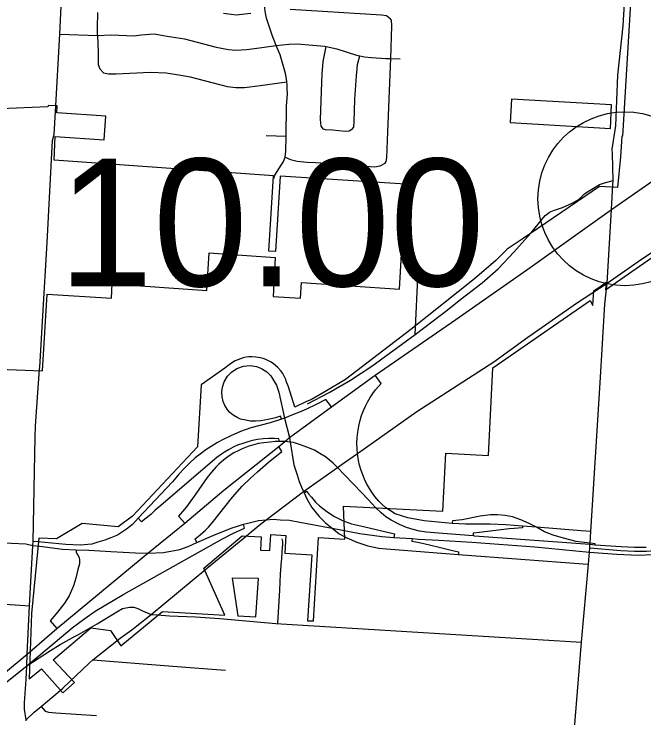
# Model space of a CAD drawing. Extents: x 1659811 to 1934326, y 644115 to 934867.
# Drawn here: x 1847836 to 1853271, y 727111 to 733185 of the extents above; entities that cross this region are included whole.
import ezdxf

# ---------------------------------------------------------------- set-up
doc = ezdxf.new("R2010")
doc.units = 0
for name, color, linetype in [('Default', 7, 'Continuous'), ('GM_X_City_Street', 7, 'Continuous'), ('GM_X_Corporation', 7, 'Continuous'), ('GM_X_County_Road', 7, 'Continuous'), ('GM_X_Interchange_Ramps', 7, 'Continuous'), ('GM_X_Interstate_Route', 7, 'Continuous'), ('GM_X_Township_Road', 7, 'Continuous')]:
    doc.layers.add(name, color=color, linetype=linetype)

msp = doc.modelspace()

# ---------------------------------------------------------------- linework, layer by layer
at = {"layer": 'Default'}
msp.add_circle((1853106.4, 731591.4), 750, dxfattribs=at)
at = {"layer": 'GM_X_City_Street'}
for points in [[(1852999.3, 731979), (1852998.2, 732019.1), (1853029, 732220.6), (1853046, 732657.8), (1853090.4, 733084.8), (1853117.4, 733522.5), (1853138.3, 733705.5), (1853148.7, 734008.6), (1853172.2, 734311.7), (1853187.9, 734609.6), (1853208.8, 734907.5), (1853224.5, 735208), (1853248, 735505.9), (1853269.9, 735806.4), (1853290.1, 736117.5), (1853291.2, 736137.1), (1853299.5, 736274.4)], [(1848192.1, 732344), (1848231.1, 733011), (1848261.3, 733683.7), (1848273.2, 733882.2)], [(1850078.8, 731766.1), (1850085.4, 731794), (1850106.1, 731827.6), (1850141.2, 731881), (1850157.8, 731908.7), (1850166.2, 731926.6), (1850174.8, 731950.9), (1850181.8, 732002.4), (1850184.5, 732130.6), (1850185.9, 732393.1), (1850194, 732495.2), (1850193, 732543.3), (1850191.7, 732577.3), (1850189, 732599.8), (1850188.3, 732605.5), (1850177.7, 732673.9), (1850130.9, 732833.2), (1850098.7, 732913), (1850062.4, 733003), (1850015.5, 733150.2), (1850006.4, 733194.5), (1850003.7, 733211), (1849999.3, 733238.8), (1850000.1, 733377)], [(1850219.2, 733228.1), (1851006.6, 733179.4), (1851048.5, 733172.5), (1851078, 733149.8)], [(1848556.9, 733000.8), (1848556, 733065.7), (1848558.6, 733199.6)], [(1849644.2, 733194.2), (1849708, 733184.8), (1849751.9, 733179.9), (1849878.3, 733193.3)], [(1851038.1, 731900.1), (1851046.4, 731914), (1851053, 731943.9), (1851059.7, 732170.2), (1851083.4, 732732.8), (1851085.8, 732800.9), (1851096, 733083.9), (1851091.7, 733133.5), (1851078, 733149.8)], [(1848231.1, 733011), (1848556.9, 733000.8), (1848673, 733005), (1848871.7, 732997.5), (1848931.5, 733005.9), (1849046, 733016), (1849157.1, 732994.1), (1849305.3, 732972.2), (1849580, 732898.9), (1849685.7, 732880.7), (1849749.6, 732875.3), (1849841.7, 732879.4), (1849954.1, 732895), (1850014.3, 732903.8), (1850098.7, 732913), (1850152.7, 732918.9), (1850206.9, 732925.7), (1850279, 732928.2), (1850414.8, 732917.3), (1850516.7, 732909.2), (1850528.3, 732906.5), (1850622.3, 732884.9), (1850791.2, 732831.2), (1850819.6, 732824.9), (1850861, 732815.7), (1850918.9, 732810.5), (1851042.8, 732801.8), (1851085.8, 732800.9), (1851168.8, 732799.2)], [(1848556.9, 733000.8), (1848562.8, 732860.2), (1848562.8, 732749.9), (1848576.3, 732712.8), (1848606.6, 732677.5), (1848652, 732670.7), (1848716, 732669), (1849014, 732684.2), (1849148.7, 732677.4), (1849275, 732658.9), (1849355.8, 732643.8), (1849675.1, 732560.2), (1849750.9, 732550.6), (1849822.9, 732551.1), (1849959.4, 732568.3), (1850189, 732599.8)], [(1850749.9, 732188.8), (1850727.7, 732175.2), (1850691.6, 732172), (1850583.7, 732182.3), (1850523.8, 732185.5), (1850505.9, 732191.9), (1850486.4, 732218.4), (1850479.6, 732274.7), (1850490.2, 732595.1), (1850495.8, 732671.1), (1850504, 732777.1), (1850528.3, 732906.5)], [(1850749.9, 732188.8), (1850768.4, 732210.4), (1850771.3, 732252.4), (1850777.4, 732450.7), (1850783.9, 732572.8), (1850789.6, 732652.9), (1850796.8, 732712.8), (1850799.6, 732750.9), (1850819.6, 732824.9)], [(1850010.5, 732138.3), (1850184.5, 732130.6)], [(1850174.8, 731950.9), (1850220.3, 731931.4), (1850280.1, 731916.2), (1850363.9, 731906.3), (1850437.9, 731904.8), (1850667.7, 731889.9), (1850833.5, 731876.4), (1850945.4, 731868), (1850993.6, 731875), (1851038.1, 731900.1)], [(1853003.4, 731713.1), (1853005.5, 731749), (1852999.3, 731979)], [(1852243.7, 731236.8), (1852298.6, 731298.2), (1852392.5, 731414.5), (1852419.3, 731448), (1852438.3, 731461.5), (1852457.3, 731474.9), (1852499.8, 731492.8), (1852569.1, 731517.4), (1852658.6, 731555.4), (1852712.2, 731588.9), (1852761.4, 731635.8), (1852821.8, 731673.9), (1852888.8, 731714.1), (1852931.3, 731729.8), (1853005.5, 731749)], [(1851296.2, 730419.7), (1851321.7, 730965.7), (1851314.4, 731005.7), (1851275.7, 731034.8), (1851232.1, 731039.6), (1851187.2, 731039.6)], [(1852430.3, 723735.9), (1852474.5, 725194.7), (1852642.7, 726665.1), (1852731.8, 727764.2), (1852791.9, 728436.8), (1852801.2, 728541.7), (1852804.3, 728577.7), (1852805.5, 728606.2), (1852806.3, 728618.1), (1852812.7, 728719.7), (1852894.1, 730003), (1852934.3, 730681.9), (1852947.5, 730811.1)], [(1848019.2, 729535.4), (1848021.2, 729630.2), (1848040.1, 729920.5), (1848056.5, 730118.4)], [(1847998.9, 728599.5), (1848000.6, 728632.6), (1848019.2, 729535.4)], [(1852804.3, 728577.7), (1853072.5, 728555.6), (1853189.7, 728549.5), (1853292.1, 728549.9), (1853495.7, 728566.8), (1853695.8, 728604.6), (1853889, 728664.3), (1854125.2, 728750.5), (1854261.6, 728789.2), (1854360, 728810.2), (1854461, 728826.2), (1854558.7, 728838), (1854573.7, 728838.2)], [(1849510.6, 728411.8), (1849840.3, 728682.1)], [(1847180.9, 727884.6), (1847189.5, 728024.6), (1847203.3, 728316.9), (1847212.4, 728357.4), (1847224.4, 728394.1), (1847238.2, 728425.4), (1847252.9, 728455.7), (1847274.9, 728486), (1847305.3, 728521.9), (1847339.3, 728551.3), (1847370.5, 728575.2), (1847406.4, 728595.4), (1847454.2, 728613.8), (1847487.2, 728623), (1847527.7, 728628.5), (1847564.4, 728631.3), (1847938.5, 728613.8), (1847998.9, 728599.5)], [(1850150.5, 728545.7), (1850155.2, 728609.5), (1850154.8, 728632.4), (1850149.9, 728657.6)], [(1847941, 727084.7), (1847939.1, 727093.4), (1847925.5, 727187.4), (1847925.5, 727240.5), (1847939.1, 727442.1), (1847946.7, 727559), (1847949.1, 727661.1), (1847970.5, 728077.8), (1847998.9, 728599.5)], [(1850110.9, 727927.8), (1850128.8, 728214.3), (1850135.8, 728352.8), (1850144.5, 728464.9), (1850145.8, 728482), (1850150.5, 728545.7)], [(1847389.6, 728080.2), (1847414.8, 728089.7), (1847445.6, 728099.2), (1847484.8, 728108.7), (1847533.5, 728107.5), (1847676, 728099.2), (1847970.5, 728077.8)], [(1849070.5, 728000), (1849176.2, 727992.1), (1849402.8, 727983), (1849612.7, 727967.8), (1850093.3, 727925.2), (1852731.8, 727764.2)], [(1848484.2, 727582.4), (1848516.8, 727613.1), (1848751.2, 727798.1), (1848852.1, 727871.8), (1848895.3, 727906.1)], [(1848516.8, 727613.1), (1849169.9, 727559.9)], [(1849169.9, 727559.9), (1849392.2, 727541.8), (1849659.9, 727522)], [(1847939.1, 727093.4), (1848008.4, 727161.4), (1848069, 727208.4), (1848234.7, 727346.9), (1848255.8, 727366.8)], [(1848069, 727208.4), (1848104.9, 727170), (1848133.3, 727160.2), (1848195.2, 727154), (1848546.9, 727131.1)]]:
    msp.add_lwpolyline(points, dxfattribs=at)
at = {"layer": 'GM_X_Corporation'}
for points in [[(1853172.3, 733569.7), (1853085.7, 732132.1), (1853080.7, 732132.4), (1853069.9, 731954.1), (1853043.9, 731687.6), (1852887.3, 731696.3), (1852698.2, 731568), (1852221.3, 731243.7), (1852090.6, 731157.7), (1851991.6, 731059.8), (1851808.5, 730899.1), (1851260.1, 730463.5), (1850694.9, 730031.5), (1850532.2, 729933.4), (1850403.2, 729860), (1850352.5, 729837.6), (1850258.2, 729791.9), (1850202.7, 729967.6), (1850184.7, 730018), (1850180.8, 730031.9), (1850163.1, 730066), (1850154.7, 730084), (1850136.7, 730105.6), (1850112, 730135.1), (1850074.1, 730167.4), (1850053.3, 730181.2), (1850031.5, 730193.3), (1850008.9, 730203.7), (1849985.4, 730212.3), (1849961.4, 730218.9), (1849923, 730225.7), (1849887.2, 730227.3), (1849862.3, 730226.1), (1849837.5, 730223), (1849813.1, 730217.9), (1849789.1, 730210.9), (1849765.8, 730202.1), (1849743.3, 730191.4), (1849721.7, 730179), (1849692.5, 730158.4), (1849655.3, 730130.8), (1849450.3, 729986), (1849418, 729451.3), (1848859.2, 728851.4), (1848733.8, 728760.9), (1848422.8, 728788.4), (1848202.8, 728657.6), (1848049, 728662.7), (1847987.2, 728010.8), (1847965.2, 727447.8), (1848073.2, 727535.1), (1848257.8, 727326.4), (1848358.7, 727416.7), (1848174.7, 727611.8), (1848498.9, 727887.3), (1848668.4, 727864.2), (1848756.5, 727733.8), (1849116.2, 728029), (1849654.4, 727997.9), (1849474.3, 728403.9), (1849804.3, 728681.1), (1849968.4, 728672.3), (1849962.1, 728559.7), (1850042.1, 728555.1), (1850051.1, 728693), (1850180.8, 728685.1), (1850171, 728532.1), (1850405.5, 728518.4), (1850369.2, 727949.5), (1850419.5, 727947.7), (1850463.7, 728667.5), (1850690.5, 728652.9), (1850677.7, 728937.5), (1851536.8, 728895.6), (1851561.2, 729395), (1851930.8, 729376.9), (1851967.6, 730131.6), (1852417.2, 730443.7), (1852806.9, 730713.7), (1852829.4, 730671.6), (1852839.1, 730796.9), (1852901.9, 730840.4), (1852945.2, 730870.6), (1852940.2, 730806.1), (1853563, 731240.6)], [(1846425.9, 730169.5), (1848080.6, 730106), (1848122.3, 730766.9), (1848676.6, 730734.3), (1848683.5, 730858.6), (1849499.2, 730801.1), (1849518.7, 731124.4), (1850088.7, 731084.6), (1850070.9, 730749), (1850308.2, 730733.9), (1850316.6, 730867.8), (1851162.1, 730811), (1851213.8, 731716.7), (1850133.2, 731785.1), (1850092.7, 731135.9), (1850033.2, 731140), (1850073.7, 731789.6), (1848182.9, 731924.1), (1848190.2, 732129), (1848614.3, 732100.7), (1848627.9, 732305.3), (1848203.8, 732333.6), (1848207.8, 732393.4), (1848129.9, 732395.7), (1848128.2, 732385.9), (1847722.6, 732366.5)]]:
    msp.add_lwpolyline(points, dxfattribs=at)
for points in [[(1852128.7, 732451.8), (1852117.5, 732249.6), (1852983.2, 732197.4), (1852991, 732401.3)], [(1849766.5, 727991.4), (1849923.4, 727982.3), (1849945.7, 728313.2), (1849719.2, 728316.8)]]:
    msp.add_lwpolyline(points, close=True, dxfattribs=at)
at = {"layer": 'GM_X_County_Road'}
for points in [[(1848056.5, 730118.4), (1848058, 730137.3), (1848082.9, 730580), (1848120.5, 731213.2), (1848166.6, 732094.4), (1848180.5, 732146.8), (1848192.1, 732344)], [(1852952.8, 730863.2), (1852990.3, 731498.7), (1853003.4, 731713.1)], [(1852952.8, 730863.2), (1853221.9, 731050.8), (1853369.8, 731151.1), (1853653.7, 731342.3), (1853727, 731391)], [(1849840.3, 728682.1), (1849881.5, 728715.8), (1849962, 728784.2), (1850010.7, 728821.4), (1850332.7, 729064.5), (1850628.2, 729273.2), (1850686.6, 729314.4), (1850799, 729393.9), (1851310.1, 729755.6), (1851974.5, 730182.8), (1852270.5, 730396.4), (1852689, 730690.3), (1852952.8, 730863.2)], [(1852947.5, 730811.1), (1852952.8, 730863.2)], [(1848895.3, 727906.1), (1849018.2, 728003.8), (1849489.3, 728394.4), (1849510.6, 728411.8)], [(1848363.3, 727815.3), (1848391.9, 727830.9), (1848553.4, 727922.3), (1848722.2, 728027.4), (1848770.9, 728053.9), (1848832.2, 728067.8), (1848868.4, 728066.4), (1848904.7, 728055.3), (1848943.7, 728035.8), (1849018.2, 728003.8)], [(1849018.2, 728003.8), (1849070.5, 728000)], [(1847946.7, 727559), (1848149.7, 727693.2), (1848232.9, 727744.2), (1848363.3, 727815.3)], [(1848255.8, 727366.8), (1848484.2, 727582.4)]]:
    msp.add_lwpolyline(points, dxfattribs=at)
at = {"layer": 'GM_X_Interchange_Ramps'}
for points in [[(1850143.6, 729688.4), (1850135.1, 729713.8), (1850092.8, 729700.6), (1850028, 729685.6), (1849965, 729675.2), (1849919, 729671.5), (1849873.9, 729671.5), (1849834.9, 729680), (1849790.8, 729690.2), (1849761, 729702.5), (1849726.4, 729723.5), (1849699.1, 729746.7), (1849680.6, 729767.3), (1849655.1, 729806.8), (1849640.9, 729840.8), (1849631.1, 729882.6), (1849629.1, 729924.5), (1849634.3, 729965.5), (1849649.9, 730012.7), (1849678.1, 730059.9), (1849712, 730095.5), (1849757.1, 730125.9), (1849814.9, 730146.8), (1849872.9, 730152.3), (1849928.1, 730144.2), (1849971.5, 730127.8), (1850018.1, 730097.4), (1850052.6, 730061.8), (1850078.6, 730020.8), (1850099.4, 729983.5), (1850119.1, 729922.4), (1850169.9, 729696.9), (1850212.2, 729529.6), (1850219.7, 729492), (1850250.9, 729295.7), (1850263.5, 729250.6), (1850278.1, 729208.6), (1850295.3, 729151.4), (1850314.7, 729103.3), (1850332.7, 729064.5), (1850339.1, 729052.3), (1850362.1, 729002.1), (1850406.6, 728926), (1850468.3, 728849.1), (1850523.6, 728794.6), (1850582.1, 728747.2), (1850641.3, 728700.5), (1850706, 728663.9), (1850792.8, 728628), (1850887.6, 728596.4), (1850983.8, 728577.1), (1851049.8, 728569.2), (1851671.9, 728521.8), (1852747, 728441.4), (1852791.9, 728436.8)], [(1852812.7, 728719.7), (1852729.6, 728725.9), (1852344.9, 728755.7), (1852223.1, 728766.5), (1852078.6, 728776.4), (1851943.9, 728783.2), (1851730.2, 728783.8), (1851616.7, 728788.3), (1851374.8, 728812.4), (1851234.8, 728836.4), (1851125.7, 728873.4), (1851044.6, 728925), (1851009.3, 728956.3), (1850988.1, 728976.1), (1850983, 728981), (1850950.3, 729020.4), (1850921.6, 729060), (1850901.5, 729091.6), (1850878.3, 729132.9), (1850860.1, 729170.4), (1850844.1, 729208.8), (1850831, 729245.6), (1850817.5, 729292.3), (1850808.3, 729332.7), (1850799.3, 729389.5), (1850799, 729393.9), (1850795.5, 729432.5), (1850794.2, 729483.5), (1850796.1, 729531.3), (1850801, 729578.4), (1850809.5, 729628.4), (1850819, 729668.9), (1850834.6, 729720), (1850851.4, 729764.5), (1850867.3, 729800), (1850886.2, 729836.9), (1850909.4, 729876.3), (1850932.5, 729910.8), (1850955.5, 729941.4), (1851003.4, 729998.1), (1850951.4, 730069.9)], [(1850573.7, 729795.8), (1850527, 729860.2), (1850443.3, 729816.2), (1850360.6, 729776.8), (1850299.5, 729749.5), (1850239.4, 729727), (1850169.9, 729696.9), (1850143.6, 729688.4), (1850045.8, 729658.4), (1849877.6, 729613), (1849789.8, 729581.4), (1849707.6, 729545.5), (1849647, 729516.9), (1849592.3, 729487.7), (1849536.7, 729454.4), (1849489.9, 729423.2), (1849440.3, 729386.9), (1849399.9, 729354.4), (1849346.8, 729307.4), (1849305.9, 729267.3), (1849257.1, 729214.4), (1849230.8, 729183.3), (1849202.7, 729147.6), (1848905.4, 728834.2), (1848857.6, 728780.8), (1848804.8, 728739.3), (1848727, 728689.3), (1848670.4, 728664.6), (1848620.1, 728644.5), (1848560.1, 728626.9), (1848507.6, 728610.6), (1848407.6, 728600.4), (1848281.4, 728606.3), (1848040.8, 728629.4), (1848000.6, 728632.6)], [(1850125, 729497.1), (1850121.6, 729519.2), (1850082.2, 729521.1), (1850033.3, 729521.3), (1849985.9, 729518.5), (1849937.6, 729512.5), (1849892.9, 729504.1), (1849852.1, 729494), (1849808.8, 729480.6), (1849765.2, 729464.1), (1849726, 729446.6), (1849686.1, 729425.9), (1849651, 729405.1), (1849624.6, 729387.8), (1849586.1, 729359.5), (1849084.4, 728930.8), (1849054.5, 728902.4), (1849014.8, 728867), (1848975.2, 728834), (1848936.5, 728803.8), (1848905.4, 728834.2)], [(1853289.1, 728581.6), (1853188.8, 728580.7), (1853074.2, 728586.8), (1852849.8, 728602), (1852805.5, 728606.2), (1851809, 728680.5), (1851797.1, 728681.4), (1851499.4, 728705.2), (1851395.2, 728715.2), (1851335, 728722.9), (1851279.5, 728737.6), (1851223.1, 728754.6), (1851162.9, 728779.3), (1851088.8, 728817.9), (1851044.8, 728847.2), (1851004.7, 728879.6), (1850955.3, 728928.2), (1850892, 728994.6), (1850834.1, 729055.6), (1850760.8, 729132), (1850685.9, 729210), (1850628.2, 729273.2), (1850590.5, 729310.1), (1850555.9, 729338.2), (1850522.3, 729363.1), (1850474.9, 729392), (1850427.5, 729420.9), (1850361.7, 729447.4), (1850308.8, 729468.2), (1850246.2, 729486.7), (1850219.7, 729492), (1850172.3, 729497.1), (1850125, 729497.1), (1850089.7, 729497.1), (1850044.7, 729491.5), (1849990.1, 729485.9), (1849943.6, 729477.8), (1849903.5, 729468.2), (1849860.9, 729455.4), (1849803.9, 729432.9), (1849768.6, 729415.2), (1849733.3, 729397.6), (1849691.6, 729373.5), (1849646.6, 729338.2), (1849604.1, 729301.3), (1849576.8, 729274.8), (1849539.9, 729233.1), (1849503, 729186.5), (1849405.1, 729043.7), (1849323.2, 728931.3), (1849255.8, 728852.6), (1849308.8, 728792.4)], [(1849412.4, 728623.7), (1849399.4, 728656.6), (1849442.6, 728689.5), (1849487, 728729.9), (1849513.8, 728758.4), (1849544.2, 728795.4), (1849720.9, 729017.4), (1849805.5, 729109.6), (1849871.9, 729177.2), (1849936, 729235), (1850027.8, 729315.1), (1850145.9, 729411), (1850119.4, 729453.8)], [(1850339.1, 729052.3), (1850358.7, 729067.8), (1850377, 729044.8), (1850403.3, 729014.6), (1850438, 728973.8), (1850471.9, 728939.9), (1850535.2, 728891.3), (1850602.1, 728848.8), (1850670.6, 728814.9), (1850747, 728787.1), (1850851.2, 728762), (1851119.4, 728699.5), (1851114.2, 728668.2)], [(1852849.8, 728602), (1852850.2, 728612.6), (1852806.3, 728618.1), (1852732.6, 728626.3), (1852686.6, 728633.3), (1852577.3, 728661), (1852488.7, 728688.8), (1852414.1, 728717.4), (1852344.9, 728755.7), (1852280.4, 728789.2), (1852207.4, 728821), (1852136.1, 728845), (1852074.2, 728857), (1852007.2, 728864.8), (1851947.9, 728863.9), (1851858.6, 728852.7), (1851703.9, 728821), (1851618, 728810.6), (1851616.7, 728788.3)], [(1847998.9, 728599.5), (1848057.1, 728593.6), (1848255.2, 728567.4), (1848371.9, 728562.4), (1848481.7, 728559.6), (1848671.5, 728548.5), (1848882.9, 728536.1), (1848989.4, 728532), (1849125.6, 728538), (1849265.5, 728563.6), (1849337.4, 728590.1), (1849412.4, 728623.7), (1849560.7, 728687), (1849709.1, 728748), (1849772.8, 728769.8), (1849816.8, 728783), (1849865.9, 728795), (1849945.8, 728813.9), (1850010.7, 728821.4), (1850073, 728825.4), (1850132.3, 728821.4), (1850211.9, 728818.3), (1850300.9, 728801), (1850582.1, 728747.2), (1850818.2, 728702.9), (1851010, 728675.2), (1851114.2, 728668.2), (1851271.2, 728658), (1851326.9, 728654.3), (1851501.3, 728645.6), (1851785.5, 728628), (1852328.6, 728588.5), (1852801.2, 728541.7), (1853037.3, 728524.4), (1853221.8, 728515.6), (1853352, 728520.8)], [(1847016.7, 726856.5), (1847055.6, 726821.8), (1847206, 726959.9), (1847487.3, 727198.5), (1847946.7, 727559), (1848189.5, 727765.3), (1848337.2, 727889.2), (1848446.1, 727968.5), (1848537.1, 728031.6), (1848783, 728179.9), (1849633.3, 728656.7), (1849729.6, 728706.5), (1849823.9, 728748.4), (1849816.8, 728783)], [(1852223.1, 728766.5), (1852224.2, 728751.9), (1852150.5, 728746.4), (1852108.1, 728742.6), (1851853.4, 728709.8), (1851797.8, 728704.7), (1851797.1, 728681.4)], [(1851271.2, 728658), (1851268.7, 728636.1), (1851320.8, 728628), (1851419.2, 728605.1), (1851516.8, 728581.4), (1851608.7, 728557.7), (1851671.9, 728543.3), (1851671.9, 728521.8)], [(1848371.9, 728562.4), (1848371.4, 728538.4), (1848387.5, 728516.4), (1848396.7, 728494.3), (1848401.3, 728473.1), (1848401.3, 728440.5), (1848386.4, 728391.2), (1848368, 728317), (1848348.4, 728250.2), (1848311.4, 728165.5), (1848269.8, 728102.2), (1848211.6, 728024), (1848148.4, 727949.5), (1848205.8, 727882)]]:
    msp.add_lwpolyline(points, dxfattribs=at)
at = {"layer": 'GM_X_Interstate_Route'}
for points in [[(1848941.5, 728491), (1848989.4, 728532), (1849308.8, 728792.4), (1849645.8, 729076.6), (1850119.4, 729453.8), (1850172.3, 729497.1), (1850212.2, 729529.6), (1850573.7, 729795.8), (1850951.4, 730069.9), (1851647.7, 730550.6), (1852288.7, 730997.3), (1852990.3, 731498.7), (1853387.9, 731774.5)], [(1847949.1, 727661.1), (1848205.8, 727882), (1848941.5, 728491)], [(1846549.6, 726198.3), (1846639.8, 726330.7), (1846845.7, 726637.7), (1846941.3, 726770.1), (1847016.7, 726856.5), (1847093, 726939.2), (1847186.7, 727026.5), (1847315.4, 727136.8), (1847571.8, 727350), (1847949.1, 727661.1)]]:
    msp.add_lwpolyline(points, dxfattribs=at)
at = {"layer": 'GM_X_Township_Road'}
msp.add_lwpolyline([(1850368.9, 729821.2), (1850554.9, 729919.8), (1850738.8, 730025.8), (1850922.5, 730147.9), (1851296.2, 730419.7), (1851574.2, 730629.8), (1851690.5, 730725.9), (1851876.1, 730866.7), (1852012.4, 730985.3), (1852148.8, 731130.6), (1852243.7, 731236.8)], dxfattribs=at)

# ---------------------------------------------------------------- texts
at = {"layer": 'Default'}
msp.add_text('10.00', height=1100, dxfattribs=at).set_placement((1848216.6, 730837))

doc.saveas('drawing.dxf')
